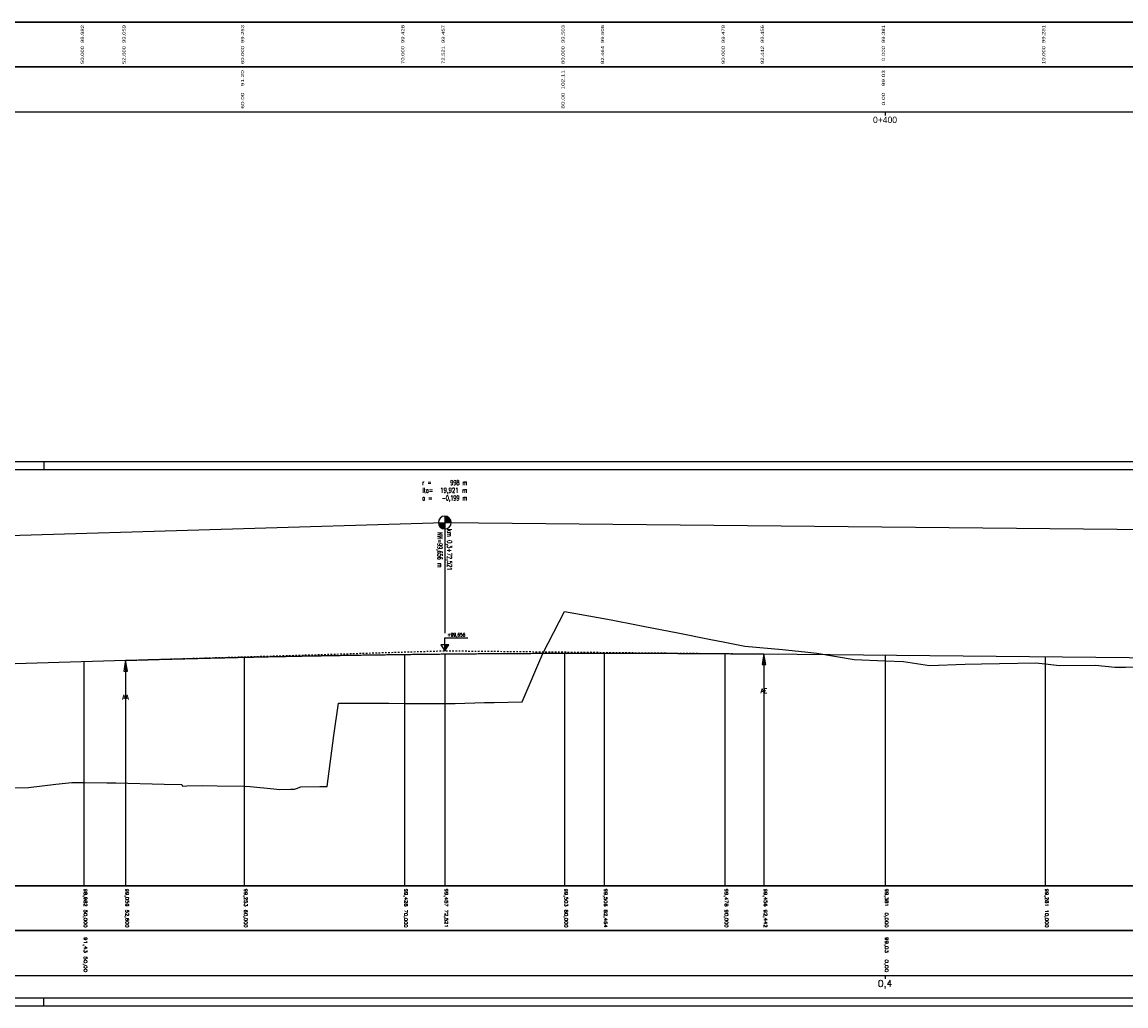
# Model space of a CAD drawing. Header units: metres. Extents: x 3458045 to 3462392, y 5482308 to 5484762.
# Tile 323 of 458: x 3460349 to 3460418, y 5484166 to 5484227. Entities that reach past the tile are written whole.
import ezdxf
from ezdxf.enums import TextEntityAlignment as Align

# ---------------------------------------------------------------- set-up
doc = ezdxf.new("R2010")
doc.units = ezdxf.units.M
doc.linetypes.add('LT30003', pattern=[0.2, 0.1, -0.1])
doc.layers.get('0').update_dxf_attribs({"linetype": 'CONTINUOUS'})
doc.styles.get("Standard").update_dxf_attribs({"font": 'txt.shx'})
doc.styles.add('TS001', font='Card001.shx', dxfattribs={"height": 0.2})

# ---------------------------------------------------------------- blocks, each defined once
blk = doc.blocks.new('SYMB155')
at = {"color": 0, "linetype": 'ByBlock'}
for p, q in [((0, 0), (0, -2.4)), ((0, -0.02), (0, -0.02)), ((0, -0.04), (0.01, -0.04)), ((0, -0.06), (0.01, -0.06)), ((0, -0.08), (0.01, -0.08)), ((0, -0.1), (0.02, -0.1)), ((0, -0.12), (0.02, -0.12)), ((0, -0.14), (0.02, -0.14)), ((0, -0.16), (0.03, -0.16)), ((0, -0.18), (0.03, -0.18)), ((0, -0.2), (0.03, -0.2)), ((0, -0.22), (0.04, -0.22)), ((0, -0.24), (0.04, -0.24)), ((0, -0.26), (0.04, -0.26)), ((0, -0.28), (0.05, -0.28)), ((0, -0.3), (0.05, -0.3)), ((0, -0.32), (0.05, -0.32)), ((0, -0.34), (0.06, -0.34)), ((0, -0.36), (0.06, -0.36)), ((0, -0.38), (0.06, -0.38)), ((0, -0.4), (0.07, -0.4)), ((0, -0.42), (0.07, -0.42)), ((0, -0.44), (0.07, -0.44)), ((0, -0.46), (0.08, -0.46)), ((0, -0.48), (0.08, -0.48)), ((0, -0.5), (0.09, -0.5)), ((0, -0.52), (0.09, -0.52)), ((0, -0.54), (0.09, -0.54)), ((0, -0.56), (0.1, -0.56)), ((0, -0.58), (0.1, -0.58)), ((0, -0.6), (0.1, -0.6)), ((0, -0.62), (0.11, -0.62)), ((0, -0.64), (0.11, -0.64)), ((0, -0.66), (0.11, -0.66)), ((0, -0.68), (0.12, -0.68)), ((0, -0.7), (0.12, -0.7)), ((0, -0.72), (0.12, -0.72)), ((0, -0.74), (0.13, -0.74)), ((0, -0.76), (0.13, -0.76)), ((0, -0.78), (0.13, -0.78)), ((0, -0.8), (0.14, -0.8)), ((0, -0.82), (0.14, -0.82)), ((0, -0.84), (0.14, -0.84)), ((0, -0.86), (0.15, -0.86)), ((0, -0.88), (0.15, -0.88)), ((0, -0.9), (0.15, -0.9)), ((0, -0.92), (0.16, -0.92)), ((0, -0.94), (0.16, -0.94)), ((0, -0.96), (0.16, -0.96)), ((0, -0.98), (0.17, -0.98))]:
    blk.add_line(p, q, dxfattribs=at)
at = {"color": 0, "linetype": 'ByBlock', "flags": 128}
blk.add_lwpolyline([(0.17, -1), (0, 0), (-0.17, -1), (0.17, -1)], close=True, dxfattribs=at)
blk = doc.blocks.new('SYMB156')
at = {"color": 0, "linetype": 'ByBlock'}
for p, q in [((0, 0), (0, -2.4)), ((-0.17, -0.98), (0, -0.98)), ((-0.16, -0.92), (0, -0.92)), ((-0.16, -0.94), (0, -0.94)), ((-0.16, -0.96), (0, -0.96)), ((-0.15, -0.86), (0, -0.86)), ((-0.15, -0.88), (0, -0.88)), ((-0.15, -0.9), (0, -0.9)), ((-0.14, -0.8), (0, -0.8)), ((-0.14, -0.82), (0, -0.82)), ((-0.14, -0.84), (0, -0.84)), ((-0.13, -0.74), (0, -0.74)), ((-0.13, -0.76), (0, -0.76)), ((-0.13, -0.78), (0, -0.78)), ((-0.12, -0.68), (0, -0.68)), ((-0.12, -0.7), (0, -0.7)), ((-0.12, -0.72), (0, -0.72)), ((-0.11, -0.62), (0, -0.62)), ((-0.11, -0.64), (0, -0.64)), ((-0.11, -0.66), (0, -0.66)), ((-0.1, -0.56), (0, -0.56)), ((-0.1, -0.58), (0, -0.58)), ((-0.1, -0.6), (0, -0.6)), ((-0.09, -0.5), (0, -0.5)), ((-0.09, -0.52), (0, -0.52)), ((-0.09, -0.54), (0, -0.54)), ((-0.08, -0.46), (0, -0.46)), ((-0.08, -0.48), (0, -0.48)), ((-0.07, -0.4), (0, -0.4)), ((-0.07, -0.42), (0, -0.42)), ((-0.07, -0.44), (0, -0.44)), ((-0.06, -0.34), (0, -0.34)), ((-0.06, -0.36), (0, -0.36)), ((-0.06, -0.38), (0, -0.38)), ((-0.05, -0.28), (0, -0.28)), ((-0.05, -0.3), (0, -0.3)), ((-0.05, -0.32), (0, -0.32)), ((-0.04, -0.22), (0, -0.22)), ((-0.04, -0.24), (0, -0.24)), ((-0.04, -0.26), (0, -0.26)), ((-0.03, -0.16), (0, -0.16)), ((-0.03, -0.18), (0, -0.18)), ((-0.03, -0.2), (0, -0.2)), ((-0.02, -0.1), (0, -0.1)), ((-0.02, -0.12), (0, -0.12)), ((-0.02, -0.14), (0, -0.14)), ((-0.01, -0.04), (0, -0.04)), ((-0.01, -0.06), (0, -0.06)), ((-0.01, -0.08), (0, -0.08)), ((0, -0.02), (0, -0.02))]:
    blk.add_line(p, q, dxfattribs=at)
at = {"color": 0, "linetype": 'ByBlock', "flags": 128}
blk.add_lwpolyline([(0.17, -1), (0, 0), (-0.17, -1), (0.17, -1)], close=True, dxfattribs=at)
blk = doc.blocks.new('SYMB53')
at = {"color": 0, "linetype": 'ByBlock'}
for p, q in [((0, 0), (0.75, 0)), ((0.1, 0), (0.1, -0.07)), ((0.15, 0), (0.15, -0.1)), ((0.2, 0), (0.2, -0.13)), ((0.25, 0), (0.25, -0.17)), ((0.3, 0), (0.3, -0.2)), ((0.4, 0), (0.4, -0.27)), ((0.5, 0), (0.5, -0.33)), ((0.55, 0), (0.55, -0.37)), ((0.6, 0), (0.6, -0.4)), ((0.65, 0), (0.65, -0.43)), ((0.05, 0), (0.05, -0.03)), ((0.35, 0), (0.35, -0.23)), ((0.45, 0), (0.45, -0.3)), ((0.7, 0), (0.7, -0.47))]:
    blk.add_line(p, q, dxfattribs=at)
at = {"color": 0, "linetype": 'ByBlock', "flags": 128}
blk.add_lwpolyline([(0.75, 0.5), (0, 0), (0.75, -0.5), (0.75, 0.5)], close=True, dxfattribs=at)

msp = doc.modelspace()

# ---------------------------------------------------------------- hatches: boundary and pattern name
at = {"linetype": 'Continuous'}
for points in [[(3460375.5786, 5484195.531), (3460375.5741, 5484195.531), (3460375.5697, 5484195.5311), (3460375.5652, 5484195.5312), (3460375.5607, 5484195.5314), (3460375.5563, 5484195.5316), (3460375.5518, 5484195.5319), (3460375.5473, 5484195.5322), (3460375.5429, 5484195.5326), (3460375.5384, 5484195.533), (3460375.534, 5484195.5335), (3460375.5295, 5484195.534), (3460375.5251, 5484195.5346), (3460375.5207, 5484195.5352), (3460375.5163, 5484195.5359), (3460375.5118, 5484195.5366), (3460375.5074, 5484195.5374), (3460375.503, 5484195.5382), (3460375.4987, 5484195.5391), (3460375.4943, 5484195.54), (3460375.4899, 5484195.541), (3460375.4856, 5484195.542), (3460375.4812, 5484195.543), (3460375.4769, 5484195.5442), (3460375.4726, 5484195.5453), (3460375.4683, 5484195.5465), (3460375.464, 5484195.5478), (3460375.4597, 5484195.5491), (3460375.4554, 5484195.5504), (3460375.4512, 5484195.5518), (3460375.447, 5484195.5533), (3460375.4427, 5484195.5548), (3460375.4385, 5484195.5563), (3460375.4344, 5484195.5579), (3460375.4302, 5484195.5596), (3460375.4261, 5484195.5612), (3460375.4219, 5484195.563), (3460375.4178, 5484195.5647), (3460375.4137, 5484195.5666), (3460375.4097, 5484195.5684), (3460375.4056, 5484195.5703), (3460375.4016, 5484195.5723), (3460375.3976, 5484195.5743), (3460375.3936, 5484195.5763), (3460375.3897, 5484195.5784), (3460375.3858, 5484195.5806), (3460375.3818, 5484195.5828), (3460375.378, 5484195.585), (3460375.3741, 5484195.5872), (3460375.3703, 5484195.5895), (3460375.3665, 5484195.5919), (3460375.3627, 5484195.5943), (3460375.3589, 5484195.5967), (3460375.3552, 5484195.5992), (3460375.3515, 5484195.6017), (3460375.3479, 5484195.6043), (3460375.3442, 5484195.6069), (3460375.3406, 5484195.6095), (3460375.337, 5484195.6122), (3460375.3335, 5484195.6149), (3460375.33, 5484195.6177), (3460375.3265, 5484195.6205), (3460375.323, 5484195.6233), (3460375.3196, 5484195.6262), (3460375.3162, 5484195.6291), (3460375.3128, 5484195.6321), (3460375.3095, 5484195.6351), (3460375.3062, 5484195.6381), (3460375.303, 5484195.6411), (3460375.2997, 5484195.6442), (3460375.2966, 5484195.6474), (3460375.2934, 5484195.6506), (3460375.2903, 5484195.6538), (3460375.2872, 5484195.657), (3460375.2842, 5484195.6603), (3460375.2812, 5484195.6636), (3460375.2782, 5484195.6669), (3460375.2752, 5484195.6703), (3460375.2724, 5484195.6737), (3460375.2695, 5484195.6771), (3460375.2667, 5484195.6806), (3460375.2639, 5484195.6841), (3460375.2612, 5484195.6877), (3460375.2585, 5484195.6912), (3460375.2558, 5484195.6948), (3460375.2532, 5484195.6984), (3460375.2506, 5484195.7021), (3460375.2481, 5484195.7058), (3460375.2456, 5484195.7095), (3460375.2431, 5484195.7132), (3460375.2407, 5484195.717), (3460375.2383, 5484195.7208), (3460375.236, 5484195.7246), (3460375.2337, 5484195.7284), (3460375.2315, 5484195.7323), (3460375.2293, 5484195.7362), (3460375.2271, 5484195.7401), (3460375.225, 5484195.7441), (3460375.2229, 5484195.748), (3460375.2209, 5484195.752), (3460375.2189, 5484195.756), (3460375.217, 5484195.7601), (3460375.2151, 5484195.7641), (3460375.2133, 5484195.7682), (3460375.2115, 5484195.7723), (3460375.2097, 5484195.7764), (3460375.208, 5484195.7805), (3460375.2063, 5484195.7847), (3460375.2047, 5484195.7889), (3460375.2032, 5484195.793), (3460375.2016, 5484195.7973), (3460375.2002, 5484195.8015), (3460375.1987, 5484195.8057), (3460375.1974, 5484195.81), (3460375.196, 5484195.8142), (3460375.1948, 5484195.8185), (3460375.1935, 5484195.8228), (3460375.1923, 5484195.8271), (3460375.1912, 5484195.8315), (3460375.1901, 5484195.8358), (3460375.1891, 5484195.8401), (3460375.1881, 5484195.8445), (3460375.1871, 5484195.8489), (3460375.1862, 5484195.8533), (3460375.1854, 5484195.8577), (3460375.1846, 5484195.8621), (3460375.1839, 5484195.8665), (3460375.1832, 5484195.8709), (3460375.1825, 5484195.8753), (3460375.1819, 5484195.8797), (3460375.1814, 5484195.8842), (3460375.1809, 5484195.8886), (3460375.1804, 5484195.8931), (3460375.18, 5484195.8975), (3460375.1797, 5484195.902), (3460375.1794, 5484195.9064), (3460375.1791, 5484195.9109), (3460375.1789, 5484195.9154), (3460375.1788, 5484195.919), (3460375.5786, 5484195.931)], [(3460375.9785, 5484195.9422), (3460375.9783, 5484195.9466), (3460375.9781, 5484195.9511), (3460375.9779, 5484195.9556), (3460375.9776, 5484195.96), (3460375.9772, 5484195.9645), (3460375.9768, 5484195.9689), (3460375.9764, 5484195.9734), (3460375.9759, 5484195.9778), (3460375.9753, 5484195.9823), (3460375.9747, 5484195.9867), (3460375.9741, 5484195.9911), (3460375.9734, 5484195.9956), (3460375.9726, 5484196), (3460375.9718, 5484196.0044), (3460375.971, 5484196.0088), (3460375.9701, 5484196.0131), (3460375.9692, 5484196.0175), (3460375.9682, 5484196.0219), (3460375.9671, 5484196.0262), (3460375.966, 5484196.0306), (3460375.9649, 5484196.0349), (3460375.9637, 5484196.0392), (3460375.9625, 5484196.0435), (3460375.9612, 5484196.0478), (3460375.9599, 5484196.052), (3460375.9585, 5484196.0563), (3460375.9571, 5484196.0605), (3460375.9556, 5484196.0648), (3460375.9541, 5484196.069), (3460375.9525, 5484196.0732), (3460375.9509, 5484196.0773), (3460375.9492, 5484196.0815), (3460375.9475, 5484196.0856), (3460375.9458, 5484196.0897), (3460375.944, 5484196.0938), (3460375.9421, 5484196.0979), (3460375.9402, 5484196.102), (3460375.9383, 5484196.106), (3460375.9363, 5484196.11), (3460375.9343, 5484196.114), (3460375.9322, 5484196.118), (3460375.9301, 5484196.1219), (3460375.928, 5484196.1258), (3460375.9258, 5484196.1297), (3460375.9235, 5484196.1336), (3460375.9212, 5484196.1374), (3460375.9189, 5484196.1412), (3460375.9165, 5484196.145), (3460375.9141, 5484196.1488), (3460375.9117, 5484196.1525), (3460375.9092, 5484196.1562), (3460375.9066, 5484196.1599), (3460375.9041, 5484196.1636), (3460375.9014, 5484196.1672), (3460375.8988, 5484196.1708), (3460375.8961, 5484196.1744), (3460375.8933, 5484196.1779), (3460375.8906, 5484196.1814), (3460375.8877, 5484196.1849), (3460375.8849, 5484196.1883), (3460375.882, 5484196.1917), (3460375.8791, 5484196.1951), (3460375.8761, 5484196.1984), (3460375.8731, 5484196.2017), (3460375.87, 5484196.205), (3460375.8669, 5484196.2083), (3460375.8638, 5484196.2115), (3460375.8607, 5484196.2146), (3460375.8575, 5484196.2178), (3460375.8543, 5484196.2209), (3460375.851, 5484196.2239), (3460375.8477, 5484196.227), (3460375.8444, 5484196.2299), (3460375.841, 5484196.2329), (3460375.8376, 5484196.2358), (3460375.8342, 5484196.2387), (3460375.8308, 5484196.2415), (3460375.8273, 5484196.2443), (3460375.8237, 5484196.2471), (3460375.8202, 5484196.2498), (3460375.8166, 5484196.2525), (3460375.813, 5484196.2551), (3460375.8094, 5484196.2577), (3460375.8057, 5484196.2603), (3460375.802, 5484196.2628), (3460375.7983, 5484196.2653), (3460375.7945, 5484196.2677), (3460375.7908, 5484196.2701), (3460375.787, 5484196.2725), (3460375.7831, 5484196.2748), (3460375.7793, 5484196.277), (3460375.7754, 5484196.2793), (3460375.7715, 5484196.2814), (3460375.7675, 5484196.2836), (3460375.7636, 5484196.2857), (3460375.7596, 5484196.2877), (3460375.7556, 5484196.2897), (3460375.7516, 5484196.2917), (3460375.7476, 5484196.2936), (3460375.7435, 5484196.2954), (3460375.7394, 5484196.2973), (3460375.7353, 5484196.299), (3460375.7312, 5484196.3008), (3460375.727, 5484196.3025), (3460375.7229, 5484196.3041), (3460375.7187, 5484196.3057), (3460375.7145, 5484196.3072), (3460375.7103, 5484196.3087), (3460375.706, 5484196.3102), (3460375.7018, 5484196.3116), (3460375.6975, 5484196.3129), (3460375.6933, 5484196.3142), (3460375.689, 5484196.3155), (3460375.6847, 5484196.3167), (3460375.6803, 5484196.3179), (3460375.676, 5484196.319), (3460375.6717, 5484196.32), (3460375.6673, 5484196.321), (3460375.6629, 5484196.322), (3460375.6586, 5484196.3229), (3460375.6542, 5484196.3238), (3460375.6498, 5484196.3246), (3460375.6454, 5484196.3254), (3460375.641, 5484196.3261), (3460375.6366, 5484196.3268), (3460375.6321, 5484196.3274), (3460375.6277, 5484196.328), (3460375.6232, 5484196.3285), (3460375.6188, 5484196.329), (3460375.6143, 5484196.3294), (3460375.6099, 5484196.3298), (3460375.6054, 5484196.3301), (3460375.601, 5484196.3304), (3460375.5965, 5484196.3306), (3460375.592, 5484196.3308), (3460375.5876, 5484196.3309), (3460375.5831, 5484196.331), (3460375.5786, 5484196.331), (3460375.5786, 5484195.931), (3460375.9786, 5484195.927), (3460375.9786, 5484195.9288), (3460375.9786, 5484195.9332), (3460375.9786, 5484195.9377)]]:
    msp.add_hatch(color=2, dxfattribs=at).paths.add_polyline_path(points)

# ---------------------------------------------------------------- linework, layer by layer
at = {"color": 2}
for p, q in [((3459994.0579, 5484227.1525), (3460844.0579, 5484227.1525)), ((3460844.0579, 5484227.1525), (3459994.0579, 5484227.1525)), ((3459994.0579, 5484224.3525), (3460844.0579, 5484224.3525)), ((3460844.0579, 5484224.3525), (3459994.0579, 5484224.3525)), ((3459994.0579, 5484221.5525), (3460844.0579, 5484221.5525)), ((3460403.0579, 5484221.5525), (3460403.0579, 5484221.3325)), ((3460315.0336, 5484194.119), (3460375.5786, 5484195.931)), ((3460375.5786, 5484196.331), (3460375.5786, 5484189.031)), ((3460375.5786, 5484195.931), (3460494.7523, 5484194.7393)), ((3459994.0579, 5484173.2754), (3460844.0579, 5484173.2754)), ((3460844.0579, 5484173.2754), (3459994.0579, 5484173.2754)), ((3459994.0579, 5484170.4754), (3460844.0579, 5484170.4754)), ((3460844.0579, 5484170.4754), (3459994.0579, 5484170.4754)), ((3459994.0579, 5484167.6754), (3460844.0579, 5484167.6754)), ((3460403.0579, 5484167.6754), (3460403.0579, 5484167.4554))]:
    msp.add_line(p, q, dxfattribs=at)
at = {"color": 4}
for p, q in [((3460350.5579, 5484199.721), (3460350.5579, 5484199.221)), ((3460350.5579, 5484165.7754), (3460350.5579, 5484166.2754))]:
    msp.add_line(p, q, dxfattribs=at)
for p, q in [((3460373.0579, 5484187.7039), (3460373.0579, 5484173.2754)), ((3460375.5786, 5484187.7322), (3460375.5786, 5484173.2754)), ((3460383.0579, 5484187.7786), (3460383.0579, 5484173.2754)), ((3460385.5214, 5484187.7817), (3460385.5214, 5484173.2754)), ((3460393.0579, 5484187.7532), (3460393.0579, 5484173.2754)), ((3460395.4997, 5484187.7318), (3460395.4997, 5484173.2754)), ((3460403.0579, 5484187.6562), (3460403.0579, 5484173.2754)), ((3460413.0579, 5484187.5562), (3460413.0579, 5484173.2754)), ((3460353.0579, 5484187.257), (3460353.0579, 5484173.2754)), ((3460355.6575, 5484187.3348), (3460355.6575, 5484173.2754)), ((3460363.0579, 5484187.5288), (3460363.0579, 5484173.2754))]:
    msp.add_line(p, q)
at = {"color": 4, "flags": 128}
msp.add_lwpolyline([(3459991.5579, 5484165.7754), (3460863.5579, 5484165.7754), (3460863.5579, 5484199.721), (3459991.5579, 5484199.721), (3459991.5579, 5484165.7754)], close=True, dxfattribs=at)
at = {"color": 6, "flags": 128}
msp.add_lwpolyline([(3459993.5579, 5484166.2754), (3460863.0579, 5484166.2754), (3460863.0579, 5484199.221), (3459993.5579, 5484199.221), (3459993.5579, 5484166.2754)], close=True, dxfattribs=at)
at = {"flags": 128}
msp.add_lwpolyline([(3460348.7528, 5484179.3769), (3460349.606, 5484179.3952), (3460351.3031, 5484179.6104), (3460352.2985, 5484179.7196), (3460353.0579, 5484179.7094), (3460354.4897, 5484179.6902), (3460355.0464, 5484179.6832), (3460358.0579, 5484179.6108), (3460359.1772, 5484179.5835), (3460359.2049, 5484179.4944), (3460359.485, 5484179.5018), (3460360.4461, 5484179.5272), (3460361.3835, 5484179.5076), (3460363.0579, 5484179.475), (3460363.4269, 5484179.4678), (3460364.9008, 5484179.3194), (3460365.2849, 5484179.2775), (3460365.9545, 5484179.2994), (3460366.194, 5484179.3074), (3460366.3227, 5484179.3408), (3460366.5914, 5484179.4437), (3460367.7771, 5484179.4602), (3460368.0579, 5484179.4627), (3460368.2437, 5484179.4644), (3460368.6652, 5484182.6537), (3460368.9455, 5484184.6658), (3460370.0136, 5484184.6595), (3460370.5444, 5484184.6547), (3460372.0925, 5484184.6525), (3460373.0579, 5484184.6486), (3460376.2376, 5484184.6355), (3460378.0579, 5484184.6938), (3460378.6572, 5484184.713), (3460380.415, 5484184.737), (3460381.6894, 5484187.7564), (3460383.0504, 5484190.3913), (3460383.0579, 5484190.39), (3460383.7685, 5484190.2647), (3460385.9707, 5484189.8615), (3460387.6486, 5484189.525), (3460388.0579, 5484189.4474), (3460390.1258, 5484189.055), (3460392.082, 5484188.6516), (3460393.0579, 5484188.4593), (3460394.298, 5484188.2149), (3460396.662, 5484188.0029), (3460398.0579, 5484187.8621), (3460398.7935, 5484187.7879), (3460401.1226, 5484187.3848), (3460403.0579, 5484187.3086), (3460404.2045, 5484187.2635), (3460405.8384, 5484187.0123), (3460408.0579, 5484187.0897), (3460409.0764, 5484187.1252), (3460412.4762, 5484187.1858), (3460413.0579, 5484187.1187), (3460413.9518, 5484187.0155), (3460416.1881, 5484187.0312), (3460417.3989, 5484186.9138), (3460418.0579, 5484186.9176), (3460419.7096, 5484186.927)], dxfattribs=at)
at = {"color": 2, "flags": 128}
msp.add_lwpolyline([(3460375.5786, 5484187.931), (3460375.5786, 5484188.731), (3460377.0186, 5484188.731)], dxfattribs=at)
at = {"color": 40, "flags": 128}
msp.add_lwpolyline([(3460339.7757, 5484186.8595), (3460355.6575, 5484187.3348), (3460355.7575, 5484187.3378), (3460355.8575, 5484187.3408), (3460355.9575, 5484187.3437), (3460356.0575, 5484187.3467), (3460356.1575, 5484187.3496), (3460356.2575, 5484187.3526), (3460356.3575, 5484187.3555), (3460356.4575, 5484187.3584), (3460356.5575, 5484187.3613), (3460356.6575, 5484187.3642), (3460356.7575, 5484187.3671), (3460356.8575, 5484187.37), (3460356.9575, 5484187.3729), (3460357.0575, 5484187.3757), (3460357.1575, 5484187.3786), (3460357.2575, 5484187.3814), (3460357.3575, 5484187.3842), (3460357.4575, 5484187.387), (3460357.5575, 5484187.3898), (3460357.6575, 5484187.3926), (3460357.7575, 5484187.3954), (3460357.8575, 5484187.3982), (3460357.9575, 5484187.401), (3460358.0575, 5484187.4037), (3460358.1575, 5484187.4065), (3460358.2575, 5484187.4092), (3460358.3575, 5484187.4119), (3460358.4575, 5484187.4147), (3460358.5575, 5484187.4174), (3460358.6575, 5484187.4201), (3460358.7575, 5484187.4228), (3460358.8575, 5484187.4254), (3460358.9575, 5484187.4281), (3460359.0575, 5484187.4308), (3460359.1575, 5484187.4334), (3460359.2575, 5484187.436), (3460359.3575, 5484187.4387), (3460359.4575, 5484187.4413), (3460359.5575, 5484187.4439), (3460359.6575, 5484187.4465), (3460359.7575, 5484187.4491), (3460359.8575, 5484187.4517), (3460359.9575, 5484187.4542), (3460360.0575, 5484187.4568), (3460360.1575, 5484187.4593), (3460360.2575, 5484187.4619), (3460360.3575, 5484187.4644), (3460360.4575, 5484187.4669), (3460360.5575, 5484187.4694), (3460360.6575, 5484187.4719), (3460360.7575, 5484187.4744), (3460360.8575, 5484187.4769), (3460360.9575, 5484187.4793), (3460361.0575, 5484187.4818), (3460361.1575, 5484187.4842), (3460361.2575, 5484187.4867), (3460361.3575, 5484187.4891), (3460361.4575, 5484187.4915), (3460361.5575, 5484187.4939), (3460361.6575, 5484187.4963), (3460361.7575, 5484187.4987), (3460361.8575, 5484187.5011), (3460361.9575, 5484187.5035), (3460362.0575, 5484187.5058), (3460362.1575, 5484187.5082), (3460362.2575, 5484187.5105), (3460362.3575, 5484187.5128), (3460362.4575, 5484187.5151), (3460362.5575, 5484187.5174), (3460362.6575, 5484187.5197), (3460362.7575, 5484187.522), (3460362.8575, 5484187.5243), (3460362.9575, 5484187.5266), (3460363.0575, 5484187.5288), (3460363.1575, 5484187.5311), (3460363.2575, 5484187.5333), (3460363.3575, 5484187.5355), (3460363.4575, 5484187.5378), (3460363.5575, 5484187.54), (3460363.6575, 5484187.5422), (3460363.7575, 5484187.5443), (3460363.8575, 5484187.5465), (3460363.9575, 5484187.5487), (3460364.0575, 5484187.5508), (3460364.1575, 5484187.553), (3460364.2575, 5484187.5551), (3460364.3575, 5484187.5572), (3460364.4575, 5484187.5594), (3460364.5575, 5484187.5615), (3460364.6575, 5484187.5636), (3460364.7575, 5484187.5657), (3460364.8575, 5484187.5677), (3460364.9575, 5484187.5698), (3460365.0575, 5484187.5718), (3460365.1575, 5484187.5739), (3460365.2575, 5484187.5759), (3460365.3575, 5484187.578), (3460365.4575, 5484187.58), (3460365.5575, 5484187.582), (3460365.6575, 5484187.584), (3460365.7575, 5484187.586), (3460365.8575, 5484187.5879), (3460365.9575, 5484187.5899), (3460366.0575, 5484187.5919), (3460366.1575, 5484187.5938), (3460366.2575, 5484187.5957), (3460366.3575, 5484187.5977), (3460366.4575, 5484187.5996), (3460366.5575, 5484187.6015), (3460366.6575, 5484187.6034), (3460366.7575, 5484187.6053), (3460366.8575, 5484187.6071), (3460366.9575, 5484187.609), (3460367.0575, 5484187.6109), (3460367.1575, 5484187.6127), (3460367.2575, 5484187.6145), (3460367.3575, 5484187.6164), (3460367.4575, 5484187.6182), (3460367.5575, 5484187.62), (3460367.6575, 5484187.6218), (3460367.7575, 5484187.6236), (3460367.8575, 5484187.6253), (3460367.9575, 5484187.6271), (3460368.0575, 5484187.6289), (3460368.1575, 5484187.6306), (3460368.2575, 5484187.6323), (3460368.3575, 5484187.6341), (3460368.4575, 5484187.6358), (3460368.5575, 5484187.6375), (3460368.6575, 5484187.6392), (3460368.7575, 5484187.6409), (3460368.8575, 5484187.6425), (3460368.9575, 5484187.6442), (3460369.0575, 5484187.6459), (3460369.1575, 5484187.6475), (3460369.2575, 5484187.6491), (3460369.3575, 5484187.6508), (3460369.4575, 5484187.6524), (3460369.5575, 5484187.654), (3460369.6575, 5484187.6556), (3460369.7575, 5484187.6572), (3460369.8575, 5484187.6587), (3460369.9575, 5484187.6603), (3460370.0575, 5484187.6619), (3460370.1575, 5484187.6634), (3460370.2575, 5484187.6649), (3460370.3575, 5484187.6665), (3460370.4575, 5484187.668), (3460370.5575, 5484187.6695), (3460370.6575, 5484187.671), (3460370.7575, 5484187.6725), (3460370.8575, 5484187.6739), (3460370.9575, 5484187.6754), (3460371.0575, 5484187.6769), (3460371.1575, 5484187.6783), (3460371.2575, 5484187.6797), (3460371.3575, 5484187.6812), (3460371.4575, 5484187.6826), (3460371.5575, 5484187.684), (3460371.6575, 5484187.6854), (3460371.7575, 5484187.6868), (3460371.8575, 5484187.6881), (3460371.9575, 5484187.6895), (3460372.0575, 5484187.6909), (3460372.1575, 5484187.6922), (3460372.2575, 5484187.6935), (3460372.3575, 5484187.6949), (3460372.4575, 5484187.6962), (3460372.5575, 5484187.6975), (3460372.6575, 5484187.6988), (3460372.7575, 5484187.7001), (3460372.8575, 5484187.7013), (3460372.9575, 5484187.7026), (3460373.0575, 5484187.7038), (3460373.1575, 5484187.7051), (3460373.2575, 5484187.7063), (3460373.3575, 5484187.7075), (3460373.4575, 5484187.7088), (3460373.5575, 5484187.71), (3460373.6575, 5484187.7112), (3460373.7575, 5484187.7123), (3460373.8575, 5484187.7135), (3460373.9575, 5484187.7147), (3460374.0575, 5484187.7158), (3460374.1575, 5484187.717), (3460374.2575, 5484187.7181), (3460374.3575, 5484187.7192), (3460374.4575, 5484187.7204), (3460374.5575, 5484187.7215), (3460374.6575, 5484187.7225), (3460374.7575, 5484187.7236), (3460374.8575, 5484187.7247), (3460374.9575, 5484187.7258), (3460375.0575, 5484187.7268), (3460375.1575, 5484187.7279), (3460375.2575, 5484187.7289), (3460375.3575, 5484187.7299), (3460375.4575, 5484187.7309), (3460375.5575, 5484187.7319), (3460375.6575, 5484187.7329), (3460375.7575, 5484187.7339), (3460375.8575, 5484187.7349), (3460375.9575, 5484187.7359), (3460376.0575, 5484187.7368), (3460376.1575, 5484187.7378), (3460376.2575, 5484187.7387), (3460376.3575, 5484187.7396), (3460376.4575, 5484187.7405), (3460376.5575, 5484187.7414), (3460376.6575, 5484187.7423), (3460376.7575, 5484187.7432), (3460376.8575, 5484187.7441), (3460376.9575, 5484187.7449), (3460377.0575, 5484187.7458), (3460377.1575, 5484187.7466), (3460377.2575, 5484187.7475), (3460377.3575, 5484187.7483), (3460377.4575, 5484187.7491), (3460377.5575, 5484187.7499), (3460377.6575, 5484187.7507), (3460377.7575, 5484187.7515), (3460377.8575, 5484187.7523), (3460377.9575, 5484187.753), (3460378.0575, 5484187.7538), (3460378.1575, 5484187.7545), (3460378.2575, 5484187.7552), (3460378.3575, 5484187.756), (3460378.4575, 5484187.7567), (3460378.5575, 5484187.7574), (3460378.6575, 5484187.7581), (3460378.7575, 5484187.7588), (3460378.8575, 5484187.7594), (3460378.9575, 5484187.7601), (3460379.0575, 5484187.7608), (3460379.1575, 5484187.7614), (3460379.2575, 5484187.762), (3460379.3575, 5484187.7627), (3460379.4575, 5484187.7633), (3460379.5575, 5484187.7639), (3460379.6575, 5484187.7645), (3460379.7575, 5484187.765), (3460379.8575, 5484187.7656), (3460379.9575, 5484187.7662), (3460380.0575, 5484187.7667), (3460380.1575, 5484187.7673), (3460380.2575, 5484187.7678), (3460380.3575, 5484187.7683), (3460380.4575, 5484187.7688), (3460380.5575, 5484187.7693), (3460380.6575, 5484187.7698), (3460380.7575, 5484187.7703), (3460380.8575, 5484187.7708), (3460380.9575, 5484187.7713), (3460381.0575, 5484187.7717), (3460381.1575, 5484187.7721), (3460381.2575, 5484187.7726), (3460381.3575, 5484187.773), (3460381.4575, 5484187.7734), (3460381.5575, 5484187.7738), (3460381.6575, 5484187.7742), (3460381.7575, 5484187.7746), (3460381.8575, 5484187.775), (3460381.9575, 5484187.7753), (3460382.0575, 5484187.7757), (3460382.1575, 5484187.776), (3460382.2575, 5484187.7764), (3460382.3575, 5484187.7767), (3460382.4575, 5484187.777), (3460382.5575, 5484187.7773), (3460382.6575, 5484187.7776), (3460382.7575, 5484187.7779), (3460382.8575, 5484187.7781), (3460382.9575, 5484187.7784), (3460383.0575, 5484187.7786), (3460383.1575, 5484187.7789), (3460383.2575, 5484187.7791), (3460383.3575, 5484187.7793), (3460383.4575, 5484187.7796), (3460383.5575, 5484187.7798), (3460383.6575, 5484187.7799), (3460383.7575, 5484187.7801), (3460383.8575, 5484187.7803), (3460383.9575, 5484187.7805), (3460384.0575, 5484187.7806), (3460384.1575, 5484187.7808), (3460384.2575, 5484187.7809), (3460384.3575, 5484187.781), (3460384.4575, 5484187.7811), (3460384.5575, 5484187.7812), (3460384.6575, 5484187.7813), (3460384.7575, 5484187.7814), (3460384.8575, 5484187.7815), (3460384.9575, 5484187.7815), (3460385.0575, 5484187.7816), (3460385.1575, 5484187.7816), (3460385.2575, 5484187.7817), (3460385.3575, 5484187.7817), (3460385.4575, 5484187.7817), (3460385.5214, 5484187.7817), (3460385.6214, 5484187.7817), (3460385.7214, 5484187.7817), (3460385.8214, 5484187.7816), (3460385.9214, 5484187.7816), (3460386.0214, 5484187.7816), (3460386.1214, 5484187.7815), (3460386.2214, 5484187.7814), (3460386.3214, 5484187.7814), (3460386.4214, 5484187.7813), (3460386.5214, 5484187.7812), (3460386.6214, 5484187.7811), (3460386.7214, 5484187.781), (3460386.8214, 5484187.7808), (3460386.9214, 5484187.7807), (3460387.0214, 5484187.7806), (3460387.1214, 5484187.7804), (3460387.2214, 5484187.7802), (3460387.3214, 5484187.7801), (3460387.4214, 5484187.7799), (3460387.5214, 5484187.7797), (3460387.6214, 5484187.7795), (3460387.7214, 5484187.7793), (3460387.8214, 5484187.779), (3460387.9214, 5484187.7788), (3460388.0214, 5484187.7786), (3460388.1214, 5484187.7783), (3460388.2214, 5484187.778), (3460388.3214, 5484187.7778), (3460388.4214, 5484187.7775), (3460388.5214, 5484187.7772), (3460388.6214, 5484187.7769), (3460388.7214, 5484187.7766), (3460388.8214, 5484187.7762), (3460388.9214, 5484187.7759), (3460389.0214, 5484187.7756), (3460389.1214, 5484187.7752), (3460389.2214, 5484187.7748), (3460389.3214, 5484187.7745), (3460389.4214, 5484187.7741), (3460389.5214, 5484187.7737), (3460389.6214, 5484187.7733), (3460389.7214, 5484187.7728), (3460389.8214, 5484187.7724), (3460389.9214, 5484187.772), (3460390.0214, 5484187.7715), (3460390.1214, 5484187.7711), (3460390.2214, 5484187.7706), (3460390.3214, 5484187.7701), (3460390.4214, 5484187.7697), (3460390.5214, 5484187.7692), (3460390.6214, 5484187.7687), (3460390.7214, 5484187.7681), (3460390.8214, 5484187.7676), (3460390.9214, 5484187.7671), (3460391.0214, 5484187.7665), (3460391.1214, 5484187.766), (3460391.2214, 5484187.7654), (3460391.3214, 5484187.7648), (3460391.4214, 5484187.7642), (3460391.5214, 5484187.7637), (3460391.6214, 5484187.763), (3460391.7214, 5484187.7624), (3460391.8214, 5484187.7618), (3460391.9214, 5484187.7612), (3460392.0214, 5484187.7605), (3460392.1214, 5484187.7599), (3460392.2214, 5484187.7592), (3460392.3214, 5484187.7585), (3460392.4214, 5484187.7578), (3460392.5214, 5484187.7571), (3460392.6214, 5484187.7564), (3460392.7214, 5484187.7557), (3460392.8214, 5484187.755), (3460392.9214, 5484187.7542), (3460393.0214, 5484187.7535), (3460393.1214, 5484187.7527), (3460393.2214, 5484187.752), (3460393.3214, 5484187.7512), (3460393.4214, 5484187.7504), (3460393.5214, 5484187.7496), (3460393.6214, 5484187.7488), (3460393.7214, 5484187.748), (3460393.8214, 5484187.7472), (3460393.9214, 5484187.7463), (3460394.0214, 5484187.7455), (3460394.1214, 5484187.7446), (3460394.2214, 5484187.7438), (3460394.3214, 5484187.7429), (3460394.4214, 5484187.742), (3460394.5214, 5484187.7411), (3460394.6214, 5484187.7402), (3460394.7214, 5484187.7393), (3460394.8214, 5484187.7384), (3460394.9214, 5484187.7374), (3460395.0214, 5484187.7365), (3460395.1214, 5484187.7355), (3460395.2214, 5484187.7345), (3460395.3214, 5484187.7336), (3460395.4214, 5484187.7326), (3460395.4997, 5484187.7318), (3460484.607, 5484186.8407)], dxfattribs=at)
at = {"color": 2, "linetype": 'LT30003', "flags": 128}
msp.add_lwpolyline([(3460355.6575, 5484187.3348), (3460375.5786, 5484187.931), (3460395.4997, 5484187.7318)], dxfattribs=at)
at = {"color": 2}
for start, end in [(90, 270), (270, 90)]:
    msp.add_arc((3460375.5786, 5484195.931), 0.4, start, end, dxfattribs=at)

# ---------------------------------------------------------------- block references
at = {"color": 2, "xscale": 0.5, "yscale": 0.5, "zscale": 0.5, "rotation": 90}
msp.add_blockref('SYMB53', (3460375.5786, 5484187.931), dxfattribs=at)
at = {"color": 2, "xscale": 0.6666666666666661, "yscale": 0.6666666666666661, "zscale": 0.6666666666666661}
for name, p in [('SYMB156', (3460395.4997, 5484187.7318)), ('SYMB155', (3460355.6575, 5484187.3348))]:
    msp.add_blockref(name, p, dxfattribs=at)

# ---------------------------------------------------------------- texts
at = {"style": 'TS001'}
for s, width, p, p2 in [('98.982', 1.790164, (3460353.0579, 5484225.8458), (3460353.0579, 5484226.9658)), ('99.059', 1.768421, (3460355.6575, 5484225.8458), (3460355.6575, 5484226.9658)), ('99.253', 1.77561, (3460363.0579, 5484225.8458), (3460363.0579, 5484226.9658)), ('99.428', 1.733333, (3460373.0579, 5484225.8458), (3460373.0579, 5484226.9658)), ('99.457', 1.660836, (3460375.5786, 5484225.8458), (3460375.5786, 5484226.9658)), ('99.503', 1.768421, (3460383.0579, 5484225.8458), (3460383.0579, 5484226.9658)), ('99.506', 1.76129, (3460385.5214, 5484225.8458), (3460385.5214, 5484226.9658)), ('99.478', 1.686486, (3460393.0579, 5484225.8458), (3460393.0579, 5484226.9658)), ('99.456', 1.740239, (3460395.4997, 5484225.8458), (3460395.4997, 5484226.9658)), ('99.381', 1.924229, (3460403.0579, 5484225.8458), (3460403.0579, 5484226.9658)), ('99.281', 1.882759, (3460413.0579, 5484225.8458), (3460413.0579, 5484226.9658)), ('50.000', 1.654545, (3460353.0579, 5484224.5391), (3460353.0579, 5484225.6591)), ('52.600', 1.686486, (3460355.6575, 5484224.5391), (3460355.6575, 5484225.6591)), ('60.000', 1.667176, (3460363.0579, 5484224.5391), (3460363.0579, 5484225.6591)), ('70.000', 1.605882, (3460373.0579, 5484224.5391), (3460373.0579, 5484225.6591)), ('72.521', 1.740239, (3460375.5786, 5484224.5391), (3460375.5786, 5484225.6591)), ('80.000', 1.667176, (3460383.0579, 5484224.5391), (3460383.0579, 5484225.6591)), ('82.464', 1.660836, (3460385.5214, 5484224.5391), (3460385.5214, 5484225.6591)), ('90.000', 1.68, (3460393.0579, 5484224.5391), (3460393.0579, 5484225.6591)), ('92.442', 1.660836, (3460395.4997, 5484224.5391), (3460395.4997, 5484225.6591)), ('0.000', 1.685185, (3460403.0579, 5484224.7258), (3460403.0579, 5484225.6591)), ('10.000', 1.76129, (3460413.0579, 5484224.5391), (3460413.0579, 5484225.6591)), ('91.20', 2.041885, (3460363.0579, 5484223.1525), (3460363.0579, 5484224.1525)), ('102.11', 2.207547, (3460383.0579, 5484222.9525), (3460383.0579, 5484224.1525)), ('99.03', 1.959799, (3460403.0579, 5484223.1525), (3460403.0579, 5484224.1525)), ('60.00', 1.839623, (3460363.0579, 5484221.7525), (3460363.0579, 5484222.7525)), ('80.00', 1.839623, (3460383.0579, 5484221.7525), (3460383.0579, 5484222.7525)), ('0.00', 1.879518, (3460403.0579, 5484221.9525), (3460403.0579, 5484222.7525))]:
    msp.add_text(s, height=0.2, rotation=90, dxfattribs=dict(at, width=width)).set_placement(p, p2, align=Align.FIT)
at = {"color": 2, "style": 'TS001', "width": 1.213693}
msp.add_text('0+400', height=0.4, dxfattribs=at).set_placement((3460402.3079, 5484220.8525), (3460403.8079, 5484220.8525), align=Align.FIT)
at = {"color": 2}
for s, height, width, p, p2 in [('r =      998 m', 0.3, 0.682927, (3460374.1786, 5484198.271), (3460376.9786, 5484198.271)), ('lta=  19,921 m', 0.3, 0.777778, (3460374.1786, 5484197.791), (3460376.9786, 5484197.791)), ('a =   -0,199 m', 0.3, 0.736842, (3460374.1786, 5484197.311), (3460376.9786, 5484197.311)), ('+99,656', 0.2, 0.908108, (3460375.7386, 5484188.831), (3460376.8586, 5484188.831)), ('AE', 0.3, 0.8, (3460395.2997, 5484185.2818), (3460395.6997, 5484185.2818)), ('AA', 0.3, 0.8, (3460355.4575, 5484184.8848), (3460355.8575, 5484184.8848)), ('0,4', 0.4, 1.125, (3460402.6079, 5484166.9754), (3460403.5079, 5484166.9754))]:
    msp.add_text(s, height=height, dxfattribs=dict(at, width=width)).set_placement(p, p2, align=Align.FIT)
for s, width, p, p2 in [('NW=99,656 m', 0.698413, (3460375.1286, 5484195.331), (3460375.1286, 5484193.131)), ('km 0,3+72,521', 0.776119, (3460375.7286, 5484195.531), (3460375.7286, 5484192.931))]:
    msp.add_text(s, height=0.3, rotation=270, dxfattribs=dict(at, width=width)).set_placement(p, p2, align=Align.FIT)
for s, width, p, p2 in [('98,982', 1.083871, (3460353.0579, 5484173.0888), (3460353.0579, 5484171.9688)), ('99,059', 1.12, (3460355.6575, 5484173.0888), (3460355.6575, 5484171.9688)), ('99,253', 1.083871, (3460363.0579, 5484173.0888), (3460363.0579, 5484171.9688)), ('99,428', 1.083871, (3460373.0579, 5484173.0888), (3460373.0579, 5484171.9688)), ('99,457', 1.083871, (3460375.5786, 5484173.0888), (3460375.5786, 5484171.9688)), ('99,503', 1.12, (3460383.0579, 5484173.0888), (3460383.0579, 5484171.9688)), ('99,506', 1.12, (3460385.5214, 5484173.0888), (3460385.5214, 5484171.9688)), ('99,478', 1.083871, (3460393.0579, 5484173.0888), (3460393.0579, 5484171.9688)), ('99,456', 1.083871, (3460395.4997, 5484173.0888), (3460395.4997, 5484171.9688)), ('99,381', 1.158621, (3460403.0579, 5484173.0888), (3460403.0579, 5484171.9688)), ('99,281', 1.158621, (3460413.0579, 5484173.0888), (3460413.0579, 5484171.9688)), ('50,000', 1.244444, (3460353.0579, 5484171.7821), (3460353.0579, 5484170.6621)), ('52,600', 1.158621, (3460355.6575, 5484171.7821), (3460355.6575, 5484170.6621)), ('60,000', 1.244444, (3460363.0579, 5484171.7821), (3460363.0579, 5484170.6621)), ('70,000', 1.244444, (3460373.0579, 5484171.7821), (3460373.0579, 5484170.6621)), ('72,521', 1.158621, (3460375.5786, 5484171.7821), (3460375.5786, 5484170.6621)), ('80,000', 1.244444, (3460383.0579, 5484171.7821), (3460383.0579, 5484170.6621)), ('82,464', 1.083871, (3460385.5214, 5484171.7821), (3460385.5214, 5484170.6621)), ('90,000', 1.244444, (3460393.0579, 5484171.7821), (3460393.0579, 5484170.6621)), ('92,442', 1.083871, (3460395.4997, 5484171.7821), (3460395.4997, 5484170.6621)), ('10,000', 1.344, (3460413.0579, 5484171.7821), (3460413.0579, 5484170.6621)), ('0,000', 1.333333, (3460403.0579, 5484171.5954), (3460403.0579, 5484170.6621)), ('91,43', 1.304348, (3460353.0579, 5484170.0754), (3460353.0579, 5484169.0754)), ('99,03', 1.25, (3460403.0579, 5484170.0754), (3460403.0579, 5484169.0754)), ('50,00', 1.363636, (3460353.0579, 5484168.8754), (3460353.0579, 5484167.8754)), ('0,00', 1.5, (3460403.0579, 5484168.6754), (3460403.0579, 5484167.8754))]:
    msp.add_text(s, height=0.2, rotation=270, dxfattribs=dict(width=width)).set_placement(p, p2, align=Align.FIT)

doc.saveas('drawing.dxf')
